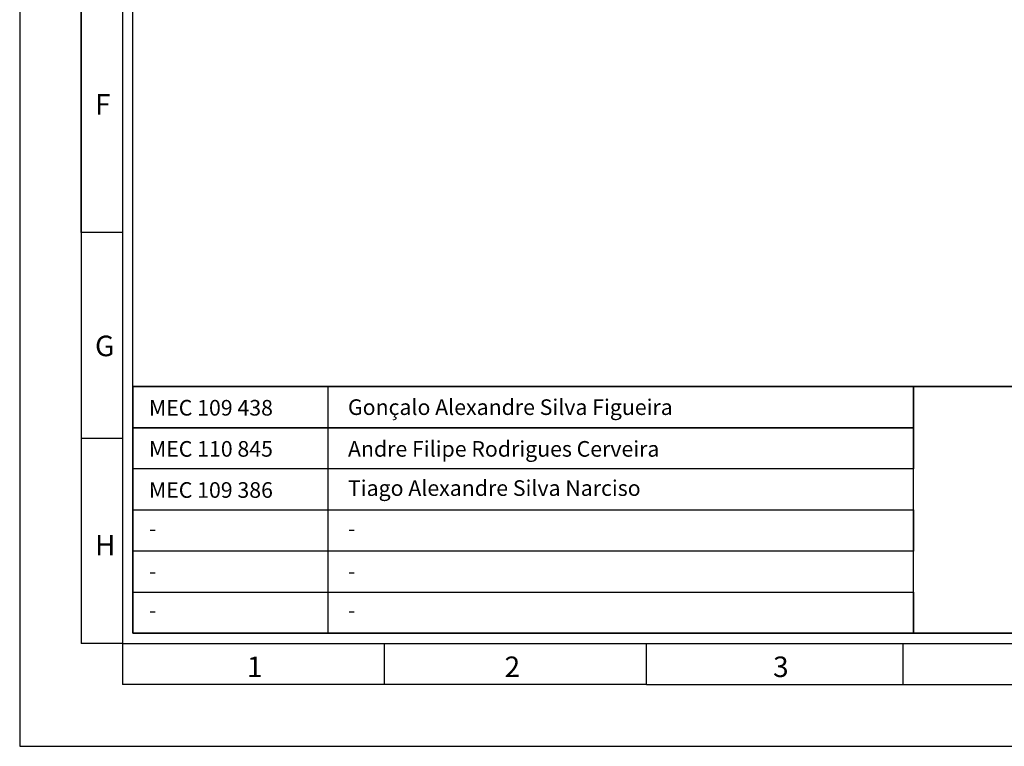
# Model space of a CAD drawing. Header units: millimetres. Extents: x -559 to 10735, y -2326 to 222.
# Tile 645 of 656: x 9686 to 9876, y -1572 to -1433. Entities that reach past the tile are written whole.
import ezdxf

# ---------------------------------------------------------------- set-up
doc = ezdxf.new("R2010")
doc.units = ezdxf.units.MM
doc.header["$LTSCALE"] = 4
doc.layers.add('Modelo', color=251, linetype='Continuous')
doc.layers.add('Texto Cabeçalho', color=3, linetype='Continuous')

msp = doc.modelspace()

# ---------------------------------------------------------------- linework, layer by layer
at = {"layer": 'Modelo'}
for p, q in [((9698.23, -1473.54), (9698.23, -1176.94)), ((9698.23, -1374.67), (9698.23, -1473.54)), ((9706.14, -1473.54), (9698.23, -1473.54)), ((9698.23, -1473.54), (9698.23, -1552.63)), ((9698.23, -1473.54), (9698.23, -1552.63)), ((9698.23, -1513.09), (9706.14, -1513.09)), ((9706.14, -1552.63), (9698.23, -1552.63)), ((9706.14, -1552.63), (9706.14, -1560.54)), ((9756.56, -1560.54), (9756.56, -1552.63)), ((9806.98, -1560.54), (9806.98, -1552.63)), ((9856.42, -1560.54), (9856.42, -1552.63)), ((9806.98, -1560.54), (9706.14, -1560.54)), ((9806.98, -1560.54), (10253.86, -1560.54)), ((9806.98, -1560.54), (9905.85, -1560.54))]:
    msp.add_line(p, q, dxfattribs=at)
for points in [[(9686.37, -1572.4), (10273.63, -1572.4), (10273.63, -1157.17), (9686.37, -1157.17)], [(9706.14, -1552.63), (10253.86, -1552.63), (10253.86, -1176.94), (9706.14, -1176.94)], [(10251.88, -1550.65), (9708.12, -1550.65), (9708.12, -1178.92), (10251.88, -1178.92)], [(9708.12, -1503.2), (10251.88, -1503.2), (10251.88, -1550.65), (9708.12, -1550.65)], [(9858.39, -1511.11), (9708.12, -1511.11), (9708.12, -1503.2), (9858.39, -1503.2)], [(9708.12, -1503.2), (9745.69, -1503.2), (9745.69, -1550.65), (9708.12, -1550.65)], [(10251.88, -1503.2), (9708.12, -1503.2), (9708.12, -1550.65), (10251.88, -1550.65)], [(9858.39, -1503.2), (10066.01, -1503.2), (10066.01, -1550.65), (9858.39, -1550.65)], [(9708.12, -1511.11), (9858.39, -1511.11), (9858.39, -1519.02), (9708.12, -1519.02)], [(9858.39, -1519.02), (9708.12, -1519.02), (9708.12, -1526.93), (9858.39, -1526.93)], [(9708.12, -1526.93), (9858.39, -1526.93), (9858.39, -1534.84), (9708.12, -1534.84)], [(9858.39, -1534.84), (9708.12, -1534.84), (9708.12, -1542.75), (9858.39, -1542.75)], [(9858.39, -1550.65), (9708.12, -1550.65), (9708.12, -1542.75), (9858.39, -1542.75)]]:
    msp.add_lwpolyline(points, close=True, dxfattribs=at)

# ---------------------------------------------------------------- texts
at = {"layer": 'Modelo', "char_height": 3.95, "attachment_point": 1}
for s, insert in [('F', (9700.87, -1446.92)), ('G', (9700.87, -1493.4)), ('H', (9700.87, -1531.73)), ('1', (9730.11, -1555.13)), ('2', (9779.69, -1555.13)), ('3', (9831.36, -1555.13))]:
    msp.add_mtext_dynamic_manual_height_columns(s, width=54.2922, gutter_width=19.77, heights=[0], dxfattribs=dict(at, insert=insert))
at = {"layer": 'Texto Cabeçalho', "char_height": 3.0069, "attachment_point": 1}
for s, insert in [('MEC 109 438', (9711.24, -1505.77)), ('Gonçalo Alexandre Silva Figueira', (9749.55, -1505.65)), ('MEC 110 845', (9711.24, -1513.68)), ('Andre Filipe Rodrigues Cerveira', (9749.55, -1513.68)), ('MEC 109 386', (9711.24, -1521.59)), ('Tiago Alexandre Silva Narciso', (9749.55, -1521.22))]:
    msp.add_mtext_dynamic_manual_height_columns(s, width=75.4428, gutter_width=15.03, heights=[0], dxfattribs=dict(at, insert=insert))
at = {"layer": 'Texto Cabeçalho', "color": 18, "true_color": 0x000000, "char_height": 3.01, "attachment_point": 1}
for insert in [(9711.24, -1529.01), (9749.55, -1529.01), (9711.24, -1537.19), (9749.55, -1537.19), (9711.24, -1544.72), (9749.55, -1544.72)]:
    msp.add_mtext_dynamic_manual_height_columns('-', width=75.4428, gutter_width=15.03, heights=[0], dxfattribs=dict(at, insert=insert))

doc.saveas('drawing.dxf')
